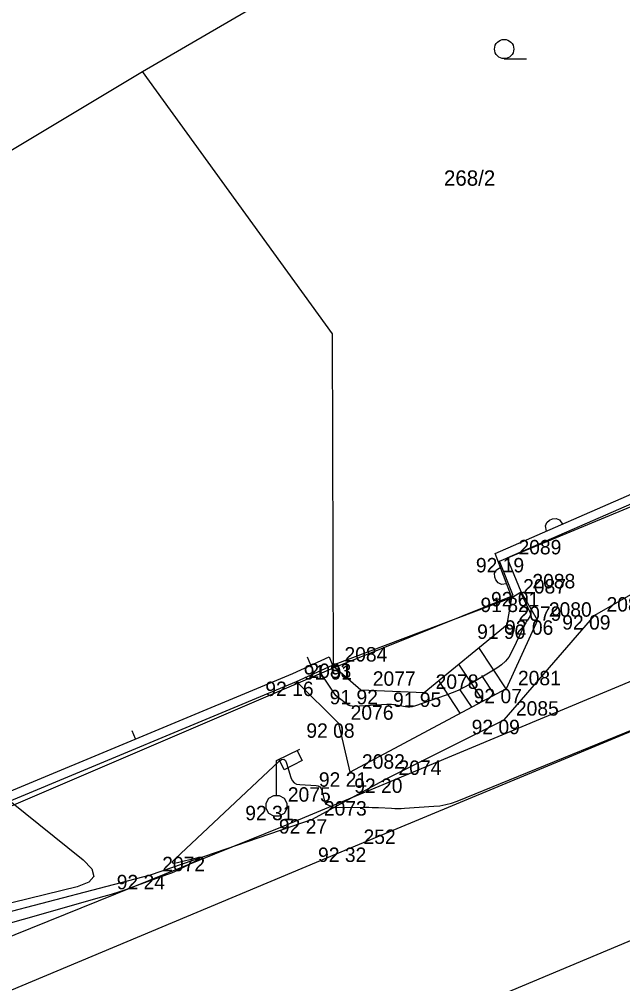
# Model space of a CAD drawing. Extents: x -711081 to -709338, y -1025122 to -1024092.
# Drawn here: x -710693.5 to -710681.78, y -1024897.57 to -1024878.85 of the extents above; entities that cross this region are included whole.
import ezdxf

# ---------------------------------------------------------------- set-up
doc = ezdxf.new("R2010")
doc.units = 0
for name, color, linetype in [('Ex_Major Contours', 7, 'Continuous'), ('Ex_Minor Contours', 7, 'Continuous'), ('Z_body', 7, 'Continuous'), ('Z_body_cisla', 7, 'Continuous'), ('Z_body_vysky_redukovane', 7, 'Continuous'), ('Z_hrany_paty', 7, 'Continuous'), ('Z_katastr_cisla_pozemkova', 7, 'Continuous'), ('Z_katastr_hranice', 7, 'Continuous'), ('Z_katastr_hranice_katastralniho_uzemi', 7, 'Continuous'), ('Z_katastr_znacky_kultur', 7, 'Continuous'), ('Z_komunikace', 7, 'Continuous'), ('Z_komunikace_osa', 7, 'Continuous'), ('Z_ploty', 7, 'Continuous'), ('Z_ploty_znacky', 7, 'Continuous'), ('Z_rozhranni', 7, 'Continuous'), ('Z_site_vo_znaky', 7, 'Continuous'), ('Z_technicke_srafy', 7, 'Continuous'), ('Z_vstupy', 7, 'Continuous')]:
    doc.layers.add(name, color=color, linetype=linetype)

# ---------------------------------------------------------------- blocks, each defined once
blk = doc.blocks.new('POINT_DISPLAY')
blk.add_line((0, 0), (0, 0))
blk = doc.blocks.new('Z216')
for p, q in [((-0.17, 0), (-0.15, 0.1)), ((-0.15, 0.1), (-0.1, 0.15)), ((-0.1, 0.15), (-0.03, 0.17)), ((-0.03, 0.17), (0.03, 0.17)), ((0.03, 0.17), (0.1, 0.15)), ((0.1, 0.15), (0.15, 0.1)), ((0.15, 0.1), (0.17, 0))]:
    blk.add_line(p, q)
blk = doc.blocks.new('Z210')
blk.add_line((0, 0), (0, 0.17))
blk = doc.blocks.new('Z13')
for p, q in [((0, 0.88), (0.45, 1.1)), ((0.4, 1.07), (0.5, 0.88)), ((0, 0.2), (0, 0.88)), ((0.15, 0.7), (0.05, 0.9)), ((0.5, 0.88), (0.15, 0.7)), ((-0.15, 0.15), (-0.05, 0.2)), ((-0.05, 0.2), (0.05, 0.2)), ((0.05, 0.2), (0.15, 0.15)), ((-0.2, 0.05), (-0.15, 0.15)), ((-0.2, -0.05), (-0.2, 0.05)), ((0.15, 0.15), (0.2, 0.05)), ((0.2, 0.05), (0.2, -0.05)), ((-0.15, -0.15), (-0.2, -0.05)), ((-0.05, -0.2), (-0.15, -0.15)), ((0.15, -0.15), (0.05, -0.2)), ((0.2, -0.05), (0.15, -0.15)), ((0.05, -0.2), (-0.05, -0.2))]:
    blk.add_line(p, q)

msp = doc.modelspace()

# ---------------------------------------------------------------- linework, layer by layer
at = {"layer": 'Ex_Major Contours'}
msp.add_lwpolyline([(-710683.759, -1024889.976), (-710683.573, -1024890.372), (-710683.567, -1024890.391), (-710683.566, -1024890.409), (-710683.57, -1024890.427), (-710683.579, -1024890.445), (-710683.627, -1024890.515), (-710683.639, -1024890.533), (-710683.65, -1024890.551), (-710683.66, -1024890.569), (-710683.67, -1024890.588), (-710683.937, -1024891.139), (-710683.99, -1024891.232), (-710684.055, -1024891.314), (-710684.131, -1024891.386), (-710684.219, -1024891.447), (-710684.754, -1024891.764), (-710684.862, -1024891.825), (-710684.973, -1024891.88), (-710685.086, -1024891.929), (-710685.202, -1024891.973), (-710685.82, -1024892.188), (-710685.864, -1024892.2), (-710685.908, -1024892.206), (-710685.952, -1024892.207), (-710685.997, -1024892.201), (-710686.178, -1024892.168), (-710686.223, -1024892.161), (-710686.269, -1024892.156), (-710686.314, -1024892.155), (-710686.36, -1024892.156), (-710686.99, -1024892.19), (-710687.031, -1024892.189), (-710687.071, -1024892.181), (-710687.108, -1024892.166), (-710687.143, -1024892.143), (-710687.279, -1024892.04), (-710687.311, -1024892.013), (-710687.341, -1024891.983), (-710687.368, -1024891.951), (-710687.393, -1024891.917), (-710687.662, -1024891.505)], dxfattribs=at)
at = {"layer": 'Ex_Minor Contours'}
for points in [[(-710696.506, -1024897.197), (-710691.846, -1024895.876), (-710691.705, -1024895.834), (-710691.565, -1024895.791), (-710691.426, -1024895.744), (-710691.288, -1024895.695), (-710690.61, -1024895.448), (-710690.536, -1024895.42), (-710690.463, -1024895.389), (-710690.392, -1024895.356), (-710690.321, -1024895.32), (-710690.04, -1024895.173), (-710689.989, -1024895.144), (-710689.974, -1024895.128), (-710689.995, -1024895.125), (-710690.054, -1024895.137), (-710690.425, -1024895.226), (-710690.493, -1024895.237), (-710690.523, -1024895.227), (-710690.515, -1024895.197), (-710690.469, -1024895.146), (-710688.448, -1024893.253), (-710688.4, -1024893.219), (-710688.36, -1024893.214), (-710688.328, -1024893.239), (-710688.304, -1024893.293), (-710688.222, -1024893.572), (-710688.197, -1024893.63), (-710688.16, -1024893.672), (-710688.11, -1024893.698), (-710688.049, -1024893.709), (-710687.731, -1024893.725), (-710687.691, -1024893.733), (-710687.659, -1024893.751), (-710687.636, -1024893.778), (-710687.621, -1024893.817), (-710687.568, -1024894.032), (-710687.56, -1024894.053), (-710687.549, -1024894.07), (-710687.534, -1024894.085), (-710687.515, -1024894.096), (-710687.431, -1024894.135), (-710687.409, -1024894.143), (-710687.388, -1024894.149), (-710687.365, -1024894.153), (-710687.342, -1024894.154), (-710686.77, -1024894.149), (-710686.706, -1024894.149), (-710686.643, -1024894.15), (-710686.58, -1024894.152), (-710686.517, -1024894.155), (-710686.265, -1024894.168), (-710686.202, -1024894.171), (-710686.139, -1024894.172), (-710686.076, -1024894.17), (-710686.013, -1024894.167), (-710685.442, -1024894.13), (-710685.327, -1024894.118), (-710685.214, -1024894.097), (-710685.103, -1024894.067), (-710684.994, -1024894.028), (-710680.194, -1024892.077)], [(-710693.68, -1024894.025), (-710692.255, -1024895.167), (-710692.084, -1024895.343), (-710692.047, -1024895.489), (-710692.142, -1024895.605), (-710692.371, -1024895.692), (-710698.013, -1024897.069)]]:
    msp.add_lwpolyline(points, dxfattribs=at)
at = {"layer": 'Z_hrany_paty'}
for p, q in [((-710683.43, -1024890.52), (-710683.75, -1024889.97)), ((-710684.02, -1024890.6), (-710683.93, -1024890.08)), ((-710683.43, -1024890.52), (-710684.04, -1024891.85)), ((-710685.63, -1024891.92), (-710684.02, -1024890.6)), ((-710687.41, -1024891.39), (-710686.86, -1024891.87)), ((-710687.29, -1024892.52), (-710688.11, -1024891.71)), ((-710684.04, -1024891.85), (-710687.07, -1024893.47)), ((-710686.86, -1024891.87), (-710685.63, -1024891.92)), ((-710687.07, -1024893.47), (-710687.29, -1024892.52))]:
    msp.add_line(p, q, dxfattribs=at)
at = {"layer": 'Z_katastr_hranice'}
for p, q in [((-710691.1, -1024879.87), (-710681.85, -1024874.48)), ((-710696.28, -1024882.97), (-710691.1, -1024879.87)), ((-710687.41, -1024884.96), (-710691.1, -1024879.87)), ((-710687.39, -1024891.44), (-710687.41, -1024884.96)), ((-710684.17, -1024889.37), (-710679.14, -1024887.28)), ((-710683.9, -1024890.04), (-710684.17, -1024889.37)), ((-710687.39, -1024891.44), (-710683.9, -1024890.04)), ((-710695.38, -1024894.86), (-710687.39, -1024891.44))]:
    msp.add_line(p, q, dxfattribs=at)
at = {"layer": 'Z_katastr_hranice_katastralniho_uzemi'}
for p, q in [((-710587.89, -1024852.54), (-710688.39, -1024894.53)), ((-710587.89, -1024852.54), (-710688.39, -1024894.53)), ((-710688.39, -1024894.53), (-710719.79, -1024907.18)), ((-710688.39, -1024894.53), (-710719.79, -1024907.18))]:
    msp.add_line(p, q, dxfattribs=at)
at = {"layer": 'Z_katastr_znacky_kultur'}
msp.add_line((-710684.078, -1024879.62), (-710683.641, -1024879.62), dxfattribs=at)
msp.add_circle((-710684.078, -1024879.432), 0.187, dxfattribs=at)
at = {"layer": 'Z_komunikace'}
for p, q in [((-710687.04, -1024894.93), (-710673.98, -1024889.5)), ((-710699.54, -1024900.16), (-710687.04, -1024894.93))]:
    msp.add_line(p, q, dxfattribs=at)
at = {"layer": 'Z_komunikace_osa'}
msp.add_line((-710685.2, -1024898.23), (-710672.38, -1024892.87), dxfattribs=at)
at = {"layer": 'Z_ploty'}
for p, q in [((-710684.25, -1024889.22), (-710679.3, -1024887.06)), ((-710684.02, -1024889.31), (-710679.23, -1024887.22)), ((-710683.93, -1024890.08), (-710684.25, -1024889.22)), ((-710683.75, -1024889.97), (-710684.02, -1024889.31)), ((-710683.93, -1024890.08), (-710683.75, -1024889.97)), ((-710688.18, -1024891.55), (-710687.48, -1024891.23)), ((-710687.48, -1024891.23), (-710687.41, -1024891.39)), ((-710688.11, -1024891.71), (-710687.41, -1024891.39)), ((-710699.32, -1024896.18), (-710688.18, -1024891.55)), ((-710699.25, -1024896.34), (-710688.11, -1024891.71))]:
    msp.add_line(p, q, dxfattribs=at)
at = {"layer": 'Z_rozhranni'}
for p, q in [((-710682.32, -1024890.42), (-710679.21, -1024888.63)), ((-710684.08, -1024892.45), (-710682.32, -1024890.42)), ((-710686.36, -1024893.59), (-710684.08, -1024892.45)), ((-710687.8, -1024894.38), (-710686.36, -1024893.59)), ((-710690.95, -1024895.46), (-710687.8, -1024894.38)), ((-710697.94, -1024897.28), (-710690.95, -1024895.46))]:
    msp.add_line(p, q, dxfattribs=at)
at = {"layer": 'Z_technicke_srafy'}
for p, q in [((-710684.04, -1024891.85), (-710684.57, -1024891.05)), ((-710684.48, -1024892.09), (-710684.96, -1024891.37)), ((-710684.26, -1024891.97), (-710684.51, -1024891.59)), ((-710684.93, -1024892.32), (-710685.35, -1024891.69)), ((-710684.7, -1024892.21), (-710684.93, -1024891.87))]:
    msp.add_line(p, q, dxfattribs=at)
at = {"layer": 'Z_vstupy'}
msp.add_line((-710687.41, -1024891.39), (-710683.93, -1024890.08), dxfattribs=at)

# ---------------------------------------------------------------- block references
at = {"layer": 'Z_body'}
for p in [(-710684.02, -1024889.31), (-710683.75, -1024889.97), (-710683.93, -1024890.08), (-710683.43, -1024890.52), (-710682.32, -1024890.42), (-710684.02, -1024890.6), (-710687.41, -1024891.39), (-710688.11, -1024891.71), (-710684.04, -1024891.85), (-710686.86, -1024891.87), (-710685.63, -1024891.92), (-710687.29, -1024892.52), (-710684.08, -1024892.45), (-710687.07, -1024893.47), (-710686.36, -1024893.59), (-710688.5, -1024894.12), (-710687.8, -1024894.38), (-710687.04, -1024894.93), (-710690.95, -1024895.46)]:
    msp.add_blockref('POINT_DISPLAY', p, dxfattribs=at)
at = {"layer": 'Z_ploty_znacky'}
for name, p, rotation in [('Z216', (-710683.1, -1024888.72), 23.6), ('Z216', (-710684.09, -1024889.65), 110.2), ('Z210', (-710687.83, -1024891.39), 24.6), ('Z210', (-710691.24, -1024892.82), 22.6)]:
    msp.add_blockref(name, p, dxfattribs=dict(at, rotation=rotation))
at = {"layer": 'Z_site_vo_znaky'}
msp.add_blockref('Z13', (-710688.5, -1024894.12), dxfattribs=at)

# ---------------------------------------------------------------- texts
at = {"layer": 'Z_body_cisla'}
for s, p in [('2089', (-710683.8, -1024889.24)), ('2087', (-710683.71, -1024890)), ('2088', (-710683.53, -1024889.9)), ('2080', (-710683.21, -1024890.45)), ('2086', (-710682.09, -1024890.35)), ('2079', (-710683.8, -1024890.53)), ('2084', (-710687.18, -1024891.32)), ('2083', (-710687.88, -1024891.64)), ('2077', (-710686.63, -1024891.79)), ('2078', (-710685.41, -1024891.85)), ('2081', (-710683.81, -1024891.78)), ('2076', (-710687.06, -1024892.45)), ('2085', (-710683.85, -1024892.37)), ('2082', (-710686.84, -1024893.4)), ('2074', (-710686.13, -1024893.52)), ('2075', (-710688.28, -1024894.04)), ('2073', (-710687.58, -1024894.31)), ('252', (-710686.81, -1024894.86)), ('2072', (-710690.72, -1024895.39))]:
    msp.add_text(s, height=0.28, dxfattribs=at).set_placement(p)
at = {"layer": 'Z_body_vysky_redukovane'}
for s, p in [('92 19', (-710684.627, -1024889.59)), ('92 01', (-710684.333, -1024890.25)), ('91 82', (-710684.537, -1024890.36)), ('92 06', (-710684.06, -1024890.8)), ('92 09', (-710682.95, -1024890.7)), ('91 90', (-710684.603, -1024890.88)), ('91 91', (-710687.97, -1024891.67)), ('92 16', (-710688.717, -1024891.99)), ('92 07', (-710684.67, -1024892.13)), ('91 92', (-710687.467, -1024892.15)), ('91 95', (-710686.237, -1024892.2)), ('92 08', (-710687.92, -1024892.8)), ('92 09', (-710684.71, -1024892.73)), ('92 21', (-710687.677, -1024893.75)), ('92 20', (-710686.99, -1024893.87)), ('92 31', (-710689.107, -1024894.4)), ('92 27', (-710688.453, -1024894.66)), ('92 32', (-710687.693, -1024895.21)), ('92 24', (-710691.603, -1024895.74))]:
    msp.add_text(s, height=0.28, dxfattribs=at).set_placement(p)
at = {"layer": 'Z_katastr_cisla_pozemkova'}
msp.add_text('268/2', height=0.2975, dxfattribs=at).set_placement((-710685.247, -1024882.085))

doc.saveas('drawing.dxf')
